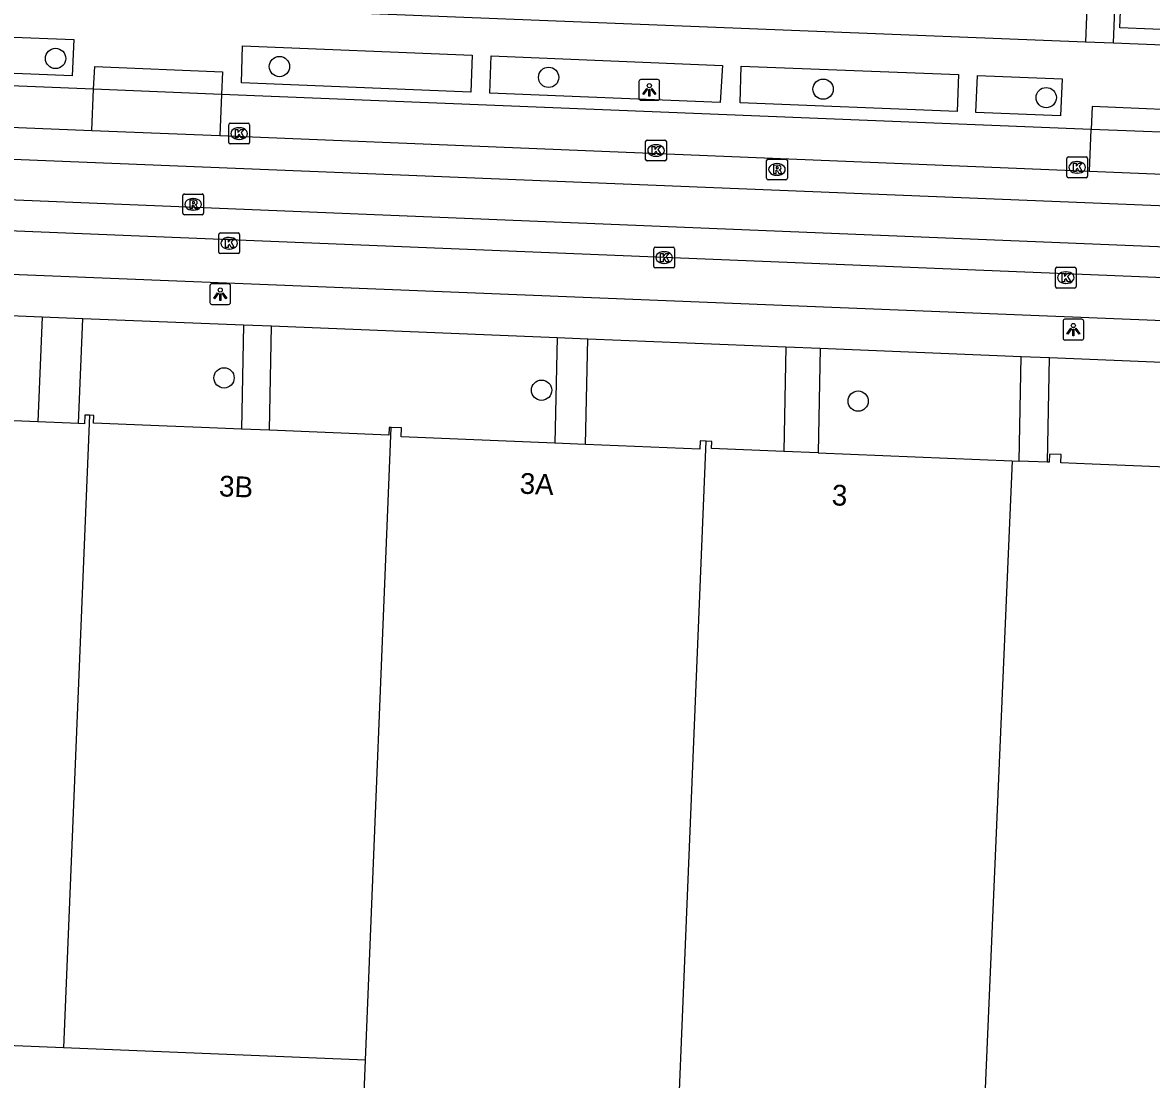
# Model space of a CAD drawing. Extents: x 160732 to 162105, y 387428 to 388479.
# Drawn here: x 161687.6 to 161742, y 387701.1 to 387752 of the extents above; entities that cross this region are included whole.
import ezdxf

# ---------------------------------------------------------------- set-up
doc = ezdxf.new("R2010")
doc.units = 0
for name, color, linetype in [('IMGEO_Boom', 7, 'Continuous'), ('IMGEO_Kolk', 7, 'Continuous'), ('IMGEO_Lichtpunt', 7, 'Continuous'), ('IMGEO_Pand', 7, 'Continuous'), ('IMGEO_Pand_nummerreeks', 7, 'Continuous'), ('IMGEO_Rijbaan_lokaal_gesloten', 7, 'Continuous'), ('IMGEO_Rioolput', 7, 'Continuous'), ('IMGEO_Voetpad_open', 7, 'Continuous')]:
    doc.layers.add(name, color=color, linetype=linetype)

msp = doc.modelspace()

# ---------------------------------------------------------------- linework, layer by layer
at = {"layer": 'IMGEO_Boom'}
for centre in [(161689.2, 387750.264), (161699.987, 387749.871), (161712.959, 387749.352), (161726.186, 387748.782), (161736.936, 387748.375), (161697.316, 387734.865), (161712.62, 387734.272), (161727.874, 387733.746)]:
    msp.add_circle(centre, 0.489, dxfattribs=at)
at = {"layer": 'IMGEO_Kolk'}
for p, q in [((161697.545, 387746.217), (161697.545, 387747.069)), ((161697.62, 387747.143), (161698.472, 387747.143)), ((161698.033, 387746.923), (161698.058, 387746.923)), ((161698.546, 387747.069), (161698.546, 387746.217)), ((161698.472, 387746.143), (161697.62, 387746.143)), ((161698.056, 387746.363), (161698.031, 387746.363)), ((161717.633, 387745.4), (161717.633, 387746.252)), ((161717.708, 387746.326), (161718.56, 387746.326)), ((161718.634, 387746.252), (161718.634, 387745.4)), ((161718.121, 387746.106), (161718.146, 387746.106)), ((161718.56, 387745.326), (161717.708, 387745.326)), ((161718.144, 387745.546), (161718.119, 387745.546)), ((161737.931, 387744.588), (161737.931, 387745.44)), ((161738.006, 387745.514), (161738.858, 387745.514)), ((161738.419, 387745.294), (161738.444, 387745.294)), ((161738.932, 387745.44), (161738.932, 387744.588)), ((161738.858, 387744.514), (161738.006, 387744.514)), ((161738.442, 387744.734), (161738.417, 387744.734)), ((161697.067, 387740.929), (161697.067, 387741.781)), ((161697.142, 387741.855), (161697.994, 387741.855)), ((161698.068, 387741.781), (161698.068, 387740.929)), ((161697.555, 387741.635), (161697.58, 387741.635)), ((161697.994, 387740.855), (161697.142, 387740.855)), ((161697.578, 387741.075), (161697.553, 387741.075)), ((161718.026, 387740.24), (161718.026, 387741.092)), ((161718.101, 387741.166), (161718.953, 387741.166)), ((161718.514, 387740.946), (161718.539, 387740.946)), ((161719.027, 387741.092), (161719.027, 387740.24)), ((161718.953, 387740.166), (161718.101, 387740.166)), ((161718.537, 387740.386), (161718.512, 387740.386)), ((161737.453, 387740.198), (161738.305, 387740.198)), ((161737.378, 387739.272), (161737.378, 387740.124)), ((161737.866, 387739.978), (161737.891, 387739.978)), ((161738.379, 387740.124), (161738.379, 387739.272)), ((161738.305, 387739.198), (161737.453, 387739.198)), ((161737.889, 387739.418), (161737.864, 387739.418))]:
    msp.add_line(p, q, dxfattribs=at)
for points in [[(161697.545, 387746.217), (161697.545, 387747.069)], [(161697.62, 387747.143), (161698.472, 387747.143)], [(161697.866, 387746.843), (161697.989, 387746.843), (161697.989, 387746.692), (161698.119, 387746.843), (161698.283, 387746.843), (161698.137, 387746.692), (161698.29, 387746.443), (161698.138, 387746.443), (161698.053, 387746.607), (161697.989, 387746.54), (161697.989, 387746.443), (161697.866, 387746.443), (161697.866, 387746.843)], [(161698.546, 387747.069), (161698.546, 387746.217)], [(161698.472, 387746.143), (161697.62, 387746.143)], [(161717.633, 387745.4), (161717.633, 387746.252)], [(161717.708, 387746.326), (161718.56, 387746.326)], [(161718.634, 387746.252), (161718.634, 387745.4)], [(161717.954, 387746.026), (161718.077, 387746.026), (161718.077, 387745.875), (161718.207, 387746.026), (161718.371, 387746.026), (161718.225, 387745.875), (161718.378, 387745.626), (161718.226, 387745.626), (161718.141, 387745.79), (161718.077, 387745.723), (161718.077, 387745.626), (161717.954, 387745.626), (161717.954, 387746.026)], [(161718.56, 387745.326), (161717.708, 387745.326)], [(161737.931, 387744.588), (161737.931, 387745.44)], [(161738.006, 387745.514), (161738.858, 387745.514)], [(161738.252, 387745.214), (161738.375, 387745.214), (161738.375, 387745.063), (161738.505, 387745.214), (161738.669, 387745.214), (161738.523, 387745.063), (161738.676, 387744.814), (161738.524, 387744.814), (161738.439, 387744.978), (161738.375, 387744.911), (161738.375, 387744.814), (161738.252, 387744.814), (161738.252, 387745.214)], [(161738.932, 387745.44), (161738.932, 387744.588)], [(161738.858, 387744.514), (161738.006, 387744.514)], [(161697.067, 387740.929), (161697.067, 387741.781)], [(161697.142, 387741.855), (161697.994, 387741.855)], [(161698.068, 387741.781), (161698.068, 387740.929)], [(161697.388, 387741.555), (161697.511, 387741.555), (161697.511, 387741.404), (161697.641, 387741.555), (161697.805, 387741.555), (161697.659, 387741.404), (161697.812, 387741.155), (161697.66, 387741.155), (161697.575, 387741.319), (161697.511, 387741.252), (161697.511, 387741.155), (161697.388, 387741.155), (161697.388, 387741.555)], [(161697.994, 387740.855), (161697.142, 387740.855)], [(161718.026, 387740.24), (161718.026, 387741.092)], [(161718.101, 387741.166), (161718.953, 387741.166)], [(161718.347, 387740.866), (161718.47, 387740.866), (161718.47, 387740.715), (161718.6, 387740.866), (161718.764, 387740.866), (161718.618, 387740.715), (161718.771, 387740.466), (161718.619, 387740.466), (161718.534, 387740.63), (161718.47, 387740.563), (161718.47, 387740.466), (161718.347, 387740.466), (161718.347, 387740.866)], [(161719.027, 387741.092), (161719.027, 387740.24)], [(161718.953, 387740.166), (161718.101, 387740.166)], [(161737.453, 387740.198), (161738.305, 387740.198)], [(161737.378, 387739.272), (161737.378, 387740.124)], [(161737.699, 387739.898), (161737.822, 387739.898), (161737.822, 387739.747), (161737.952, 387739.898), (161738.116, 387739.898), (161737.97, 387739.747), (161738.123, 387739.498), (161737.971, 387739.498), (161737.886, 387739.662), (161737.822, 387739.595), (161737.822, 387739.498), (161737.699, 387739.498), (161737.699, 387739.898)], [(161738.379, 387740.124), (161738.379, 387739.272)], [(161738.305, 387739.198), (161737.453, 387739.198)]]:
    msp.add_lwpolyline(points, dxfattribs=at)
for centre, start, end in [((161697.622, 387747.067), 91.552, 178.448), ((161697.622, 387747.067), 91.552, 178.448), ((161698.47, 387747.067), 1.552, 88.448), ((161698.47, 387747.067), 1.552, 88.448), ((161697.622, 387746.219), 181.552, 268.448), ((161697.622, 387746.219), 181.552, 268.448), ((161698.47, 387746.219), 271.552, 358.448), ((161698.47, 387746.219), 271.552, 358.448), ((161717.71, 387746.25), 91.552, 178.448), ((161717.71, 387746.25), 91.552, 178.448), ((161718.558, 387746.25), 1.552, 88.448), ((161718.558, 387746.25), 1.552, 88.448), ((161717.71, 387745.402), 181.552, 268.448), ((161717.71, 387745.402), 181.552, 268.448), ((161718.558, 387745.402), 271.552, 358.448), ((161718.558, 387745.402), 271.552, 358.448), ((161738.008, 387745.438), 91.552, 178.448), ((161738.008, 387745.438), 91.552, 178.448), ((161738.856, 387745.438), 1.552, 88.448), ((161738.856, 387745.438), 1.552, 88.448), ((161738.008, 387744.59), 181.552, 268.448), ((161738.008, 387744.59), 181.552, 268.448), ((161738.856, 387744.59), 271.552, 358.448), ((161738.856, 387744.59), 271.552, 358.448), ((161697.144, 387741.779), 91.552, 178.448), ((161697.144, 387741.779), 91.552, 178.448), ((161697.992, 387741.779), 1.552, 88.448), ((161697.992, 387741.779), 1.552, 88.448), ((161697.144, 387740.931), 181.552, 268.448), ((161697.144, 387740.931), 181.552, 268.448), ((161697.992, 387740.931), 271.552, 358.448), ((161697.992, 387740.931), 271.552, 358.448), ((161718.103, 387741.09), 91.552, 178.448), ((161718.103, 387741.09), 91.552, 178.448), ((161718.951, 387741.09), 1.552, 88.448), ((161718.951, 387741.09), 1.552, 88.448), ((161718.103, 387740.242), 181.552, 268.448), ((161718.103, 387740.242), 181.552, 268.448), ((161718.951, 387740.242), 271.552, 358.448), ((161718.951, 387740.242), 271.552, 358.448), ((161737.455, 387740.122), 91.552, 178.448), ((161737.455, 387740.122), 91.552, 178.448), ((161738.303, 387740.122), 1.552, 88.448), ((161738.303, 387740.122), 1.552, 88.448), ((161737.455, 387739.274), 181.552, 268.448), ((161737.455, 387739.274), 181.552, 268.448), ((161738.303, 387739.274), 271.552, 358.448), ((161738.303, 387739.274), 271.552, 358.448)]:
    msp.add_arc(centre, 0.0765, start, end, dxfattribs=at)
for centre, major_axis, ratio, start_param, end_param in [((161698.032, 387746.643), (-0.387, 0.002), 0.722429, 4.712389, 7.853982), ((161698.057, 387746.643), (-0.39, 0.002), 0.717154, 1.570796, 4.712389), ((161718.12, 387745.826), (-0.387, 0.002), 0.722429, 4.712389, 7.853982), ((161718.145, 387745.826), (-0.39, 0.002), 0.717154, 1.570796, 4.712389), ((161738.418, 387745.014), (-0.387, 0.002), 0.722429, 4.712389, 7.853982), ((161738.443, 387745.014), (-0.39, 0.002), 0.717154, 1.570796, 4.712389), ((161697.554, 387741.355), (-0.387, 0.002), 0.722429, 4.712389, 7.853982), ((161697.579, 387741.355), (-0.39, 0.002), 0.717154, 1.570796, 4.712389), ((161718.513, 387740.666), (-0.387, 0.002), 0.722429, 4.712389, 7.853982), ((161718.538, 387740.666), (-0.39, 0.002), 0.717154, 1.570796, 4.712389), ((161737.865, 387739.698), (-0.387, 0.002), 0.722429, 4.712389, 7.853982), ((161737.89, 387739.698), (-0.39, 0.002), 0.717154, 1.570796, 4.712389)]:
    msp.add_ellipse(centre, major_axis=major_axis, ratio=ratio, start_param=start_param, end_param=end_param, dxfattribs=at)
at = {"layer": 'IMGEO_Lichtpunt'}
for p, q in [((161717.313, 387749.152), (161717.313, 387748.345)), ((161717.313, 387749.152), (161717.313, 387748.345)), ((161718.215, 387749.247), (161717.407, 387749.247)), ((161718.215, 387749.247), (161717.407, 387749.247)), ((161718.309, 387748.345), (161718.309, 387749.152)), ((161718.309, 387748.345), (161718.309, 387749.152)), ((161717.407, 387748.251), (161718.215, 387748.251)), ((161717.407, 387748.251), (161718.215, 387748.251)), ((161696.635, 387739.307), (161696.635, 387738.5)), ((161696.635, 387739.307), (161696.635, 387738.5)), ((161697.537, 387739.402), (161696.729, 387739.402)), ((161697.537, 387739.402), (161696.729, 387739.402)), ((161697.631, 387738.5), (161697.631, 387739.307)), ((161697.631, 387738.5), (161697.631, 387739.307)), ((161696.729, 387738.406), (161697.537, 387738.406)), ((161696.729, 387738.406), (161697.537, 387738.406)), ((161737.747, 387737.594), (161737.747, 387736.787)), ((161737.747, 387737.594), (161737.747, 387736.787)), ((161738.649, 387737.689), (161737.841, 387737.689)), ((161738.649, 387737.689), (161737.841, 387737.689)), ((161738.743, 387736.787), (161738.743, 387737.594)), ((161738.743, 387736.787), (161738.743, 387737.594)), ((161737.841, 387736.693), (161738.649, 387736.693)), ((161737.841, 387736.693), (161738.649, 387736.693))]:
    msp.add_line(p, q, dxfattribs=at)
for points in [[(161717.687, 387748.816), (161717.726, 387748.788), (161717.538, 387748.526), (161717.5, 387748.553), (161717.687, 387748.816)], [(161717.789, 387748.768), (161717.836, 387748.768), (161717.836, 387748.446), (161717.789, 387748.446), (161717.789, 387748.768)], [(161717.899, 387748.788), (161717.937, 387748.815), (161718.124, 387748.553), (161718.085, 387748.525), (161717.899, 387748.788)], [(161697.009, 387738.971), (161697.048, 387738.943), (161696.86, 387738.681), (161696.822, 387738.708), (161697.009, 387738.971)], [(161697.111, 387738.923), (161697.158, 387738.923), (161697.158, 387738.601), (161697.111, 387738.601), (161697.111, 387738.923)], [(161697.221, 387738.943), (161697.259, 387738.97), (161697.446, 387738.708), (161697.407, 387738.68), (161697.221, 387738.943)], [(161738.121, 387737.258), (161738.16, 387737.23), (161737.972, 387736.968), (161737.934, 387736.995), (161738.121, 387737.258)], [(161738.223, 387737.21), (161738.27, 387737.21), (161738.27, 387736.888), (161738.223, 387736.888), (161738.223, 387737.21)], [(161738.333, 387737.23), (161738.371, 387737.257), (161738.558, 387736.995), (161738.519, 387736.967), (161738.333, 387737.23)]]:
    msp.add_lwpolyline(points, dxfattribs=at)
for centre in [(161717.812, 387748.95), (161697.134, 387739.105), (161738.246, 387737.392)]:
    msp.add_circle(centre, 0.0994, dxfattribs=at)
for centre, start, end in [((161717.407, 387749.152), 90, 180), ((161717.407, 387749.152), 90, 180), ((161718.215, 387749.152), 0, 90), ((161718.215, 387749.152), 0, 90), ((161717.407, 387748.345), 180, 270), ((161717.407, 387748.345), 180, 270), ((161718.215, 387748.345), 270, 0), ((161718.215, 387748.345), 270, 360), ((161696.729, 387739.307), 90, 180), ((161696.729, 387739.307), 90, 180), ((161697.537, 387739.307), 0, 90), ((161697.537, 387739.307), 0, 90), ((161696.729, 387738.5), 180, 270), ((161696.729, 387738.5), 180, 270), ((161697.537, 387738.5), 270, 0), ((161697.537, 387738.5), 270, 360), ((161737.841, 387737.594), 90, 180), ((161737.841, 387737.594), 90, 180), ((161738.649, 387737.594), 0, 90), ((161738.649, 387737.594), 0, 90), ((161737.841, 387736.787), 180, 270), ((161737.841, 387736.787), 180, 270), ((161738.649, 387736.787), 270, 0), ((161738.649, 387736.787), 270, 360)]:
    msp.add_arc(centre, 0.0946, start, end, dxfattribs=at)
at = {"layer": 'IMGEO_Pand'}
for points in [[(161743.209, 387763.264), (161744.119, 387763.228), (161743.657, 387751.612), (161740.488, 387751.738), (161740.95, 387763.338)], [(161688.337, 387732.748), (161676.307, 387733.241), (161676.321, 387733.597), (161675.721, 387733.622), (161675.706, 387733.272), (161662.85, 387733.798)], [(161690.301, 387732.668), (161688.337, 387732.748)], [(161690.83, 387733.063), (161689.582, 387702.579)], [(161690.83, 387733.063), (161690.611, 387733.072), (161690.594, 387732.656), (161690.301, 387732.668)], [(161698.155, 387732.399), (161696.233, 387732.478), (161694.584, 387732.545), (161691.033, 387732.691), (161691.048, 387733.054), (161690.83, 387733.063)], [(161699.505, 387732.344), (161698.155, 387732.399)], [(161705.376, 387732.479), (161705.272, 387732.483), (161705.256, 387732.108), (161699.505, 387732.344)], [(161704.128, 387701.983), (161705.376, 387732.479)], [(161713.26, 387731.721), (161705.856, 387732.024), (161705.874, 387732.458), (161705.376, 387732.479)], [(161714.741, 387731.66), (161713.26, 387731.721)], [(161720.544, 387731.818), (161720.266, 387731.83), (161720.25, 387731.435), (161714.741, 387731.66)], [(161718.894, 387691.515), (161719.742, 387712.244), (161720.544, 387731.818)], [(161724.294, 387731.323), (161720.807, 387731.466), (161720.821, 387731.807), (161720.544, 387731.818)], [(161725.95, 387731.255), (161724.294, 387731.323)], [(161725.95, 387731.255), (161735.29, 387730.873)], [(161757.482, 387729.98), (161752.449, 387730.186), (161752.465, 387730.579), (161751.9, 387730.602), (161751.883, 387730.186), (161739.148, 387730.707), (161737.649, 387730.768), (161737.665, 387731.167), (161737.09, 387731.19), (161737.075, 387730.8), (161736.996, 387730.803)], [(161735.29, 387730.873), (161733.58, 387690.914)], [(161735.29, 387730.873), (161735.634, 387730.859)], [(161736.996, 387730.803), (161735.634, 387730.859)], [(161689.582, 387702.579), (161650.114, 387704.195), (161645.077, 387704.401)], [(161704.128, 387701.983), (161689.582, 387702.579)], [(161703.725, 387692.136), (161704.128, 387701.983)]]:
    msp.add_lwpolyline(points, dxfattribs=at)
at = {"layer": 'IMGEO_Rijbaan_lokaal_gesloten'}
for points in [[(161634.339, 387749.1), (161690.942, 387746.793)], [(161634.276, 387747.551), (161745.161, 387743.065), (161760.085, 387742.445), (161760.161, 387743.969)], [(161690.942, 387746.793), (161697.107, 387746.542)], [(161697.107, 387746.542), (161739.015, 387744.834)], [(161634.196, 387745.623), (161745.061, 387741.085), (161760.048, 387740.507), (161759.996, 387738.977)], [(161739.015, 387744.834), (161744.919, 387744.593)], [(161759.996, 387738.977), (161634.376, 387744.09)]]:
    msp.add_lwpolyline(points, dxfattribs=at)
at = {"layer": 'IMGEO_Rioolput'}
for p, q in [((161723.461, 387744.487), (161723.461, 387745.339)), ((161723.536, 387745.413), (161724.388, 387745.413)), ((161723.949, 387745.193), (161723.974, 387745.193)), ((161724.462, 387745.339), (161724.462, 387744.487)), ((161723.972, 387744.633), (161723.947, 387744.633)), ((161724.388, 387744.413), (161723.536, 387744.413)), ((161695.329, 387742.803), (161695.329, 387743.655)), ((161695.404, 387743.729), (161696.256, 387743.729)), ((161695.817, 387743.509), (161695.842, 387743.509)), ((161696.33, 387743.655), (161696.33, 387742.803)), ((161695.84, 387742.949), (161695.815, 387742.949)), ((161696.256, 387742.729), (161695.404, 387742.729))]:
    msp.add_line(p, q, dxfattribs=at)
for points in [[(161723.461, 387744.487), (161723.461, 387745.339)], [(161723.536, 387745.413), (161724.388, 387745.413)], [(161724.05, 387745.111), (161723.798, 387745.113), (161723.798, 387744.713)], [(161724.462, 387745.339), (161724.462, 387744.487)], [(161723.798, 387744.713), (161723.922, 387744.713), (161723.922, 387744.875), (161723.933, 387744.875)], [(161723.976, 387745.032), (161723.922, 387745.032), (161723.922, 387744.951)], [(161723.922, 387744.951), (161723.974, 387744.951)], [(161723.98, 387744.846), (161724.051, 387744.713), (161724.191, 387744.713), (161724.126, 387744.839)], [(161724.388, 387744.413), (161723.536, 387744.413)], [(161695.329, 387742.803), (161695.329, 387743.655)], [(161695.404, 387743.729), (161696.256, 387743.729)], [(161695.918, 387743.427), (161695.666, 387743.429), (161695.666, 387743.029)], [(161696.33, 387743.655), (161696.33, 387742.803)], [(161695.666, 387743.029), (161695.79, 387743.029), (161695.79, 387743.191), (161695.801, 387743.191)], [(161695.844, 387743.348), (161695.79, 387743.348), (161695.79, 387743.267)], [(161695.79, 387743.267), (161695.842, 387743.267)], [(161695.848, 387743.162), (161695.919, 387743.029), (161696.059, 387743.029), (161695.994, 387743.155)], [(161696.256, 387742.729), (161695.404, 387742.729)]]:
    msp.add_lwpolyline(points, dxfattribs=at)
for centre, radius, start, end in [((161723.538, 387745.337), 0.0765, 91.552, 178.448), ((161723.538, 387745.337), 0.0765, 91.552, 178.448), ((161724.049, 387745.001), 0.109, 350.3612, 89.416), ((161724.386, 387745.337), 0.0765, 1.552, 88.448), ((161724.386, 387745.337), 0.0765, 1.552, 88.448), ((161723.932, 387744.822), 0.0533, 26.0293, 88.6989), ((161723.958, 387745.14), 0.19, 274.7715, 282.9687), ((161723.982, 387744.936), 0.0964, 77.0061, 93.1865), ((161723.996, 387744.993), 0.0378, 276.6634, 79.6772), ((161724.047, 387745.001), 0.112, 277.5842, 350.9817), ((161724.031, 387744.786), 0.108, 29.5134, 73.7905), ((161723.538, 387744.489), 0.0765, 181.552, 268.448), ((161723.538, 387744.489), 0.0765, 181.552, 268.448), ((161724.386, 387744.489), 0.0765, 271.552, 358.448), ((161724.386, 387744.489), 0.0765, 271.552, 358.448), ((161695.406, 387743.653), 0.0765, 91.552, 178.448), ((161695.406, 387743.653), 0.0765, 91.552, 178.448), ((161695.917, 387743.317), 0.109, 350.3612, 89.416), ((161696.254, 387743.653), 0.0765, 1.552, 88.448), ((161696.254, 387743.653), 0.0765, 1.552, 88.448), ((161695.8, 387743.138), 0.0533, 26.0293, 88.6989), ((161695.826, 387743.456), 0.19, 274.7715, 282.9687), ((161695.85, 387743.252), 0.0964, 77.0061, 93.1865), ((161695.864, 387743.309), 0.0378, 276.6634, 79.6772), ((161695.915, 387743.317), 0.112, 277.5842, 350.9817), ((161695.899, 387743.102), 0.108, 29.5134, 73.7905), ((161695.406, 387742.805), 0.0765, 181.552, 268.448), ((161695.406, 387742.805), 0.0765, 181.552, 268.448), ((161696.254, 387742.805), 0.0765, 271.552, 358.448), ((161696.254, 387742.805), 0.0765, 271.552, 358.448)]:
    msp.add_arc(centre, radius, start, end, dxfattribs=at)
for centre, major_axis, ratio, start_param, end_param in [((161723.948, 387744.913), (-0.387, 0.002), 0.722429, 4.712389, 7.853982), ((161723.973, 387744.913), (-0.39, 0.002), 0.717154, 1.570796, 4.712389), ((161695.816, 387743.229), (-0.387, 0.002), 0.722429, 4.712389, 7.853982), ((161695.841, 387743.229), (-0.39, 0.002), 0.717154, 1.570796, 4.712389)]:
    msp.add_ellipse(centre, major_axis=major_axis, ratio=ratio, start_param=start_param, end_param=end_param, dxfattribs=at)
at = {"layer": 'IMGEO_Voetpad_open'}
for points in [[(161740.174, 387751.01), (161740.925, 387769.72)], [(161739.066, 387757.193), (161738.823, 387751.064)], [(161700.38, 387752.59), (161738.823, 387751.064)], [(161689.996, 387749.429), (161680.017, 387749.833), (161680.083, 387751.564), (161690.079, 387751.18), (161689.996, 387749.429)], [(161738.823, 387751.064), (161740.174, 387751.01)], [(161691.023, 387748.783), (161637.921, 387750.921)], [(161709.211, 387748.633), (161698.151, 387749.087), (161698.201, 387750.864), (161709.281, 387750.416), (161709.211, 387748.633)], [(161740.174, 387751.01), (161761.233, 387750.165)], [(161721.227, 387748.146), (161710.125, 387748.588), (161710.185, 387750.382), (161721.33, 387749.931), (161721.227, 387748.146)], [(161691.023, 387748.783), (161691.083, 387749.876), (161697.24, 387749.615), (161697.188, 387748.518)], [(161722.183, 387748.123), (161722.233, 387749.892), (161732.706, 387749.486), (161732.645, 387747.703), (161722.183, 387748.123)], [(161737.617, 387747.5), (161733.551, 387747.652), (161733.621, 387749.445), (161737.708, 387749.287), (161737.617, 387747.5)], [(161690.942, 387746.793), (161691.023, 387748.783)], [(161697.188, 387748.518), (161691.023, 387748.783)], [(161697.188, 387748.518), (161697.107, 387746.542)], [(161739.097, 387746.836), (161697.188, 387748.518)], [(161745.114, 387746.605), (161745.148, 387747.696), (161739.155, 387747.95), (161739.097, 387746.836)], [(161739.015, 387744.834), (161739.097, 387746.836)], [(161745.001, 387746.609), (161739.097, 387746.836)], [(161756.572, 387737.046), (161637.487, 387741.844)], [(161663.075, 387738.862), (161688.546, 387737.81)], [(161688.546, 387737.81), (161688.337, 387732.748)], [(161688.546, 387737.81), (161690.51, 387737.734)], [(161690.301, 387732.668), (161690.51, 387737.734)], [(161690.51, 387737.734), (161698.257, 387737.43)], [(161698.257, 387737.43), (161698.155, 387732.399)], [(161698.257, 387737.43), (161699.607, 387737.381)], [(161699.505, 387732.344), (161699.607, 387737.381)], [(161699.607, 387737.381), (161713.363, 387736.815)], [(161713.363, 387736.815), (161713.26, 387731.721)], [(161713.363, 387736.815), (161714.843, 387736.754)], [(161714.741, 387731.66), (161714.843, 387736.754)], [(161714.843, 387736.754), (161724.396, 387736.359)], [(161724.396, 387736.359), (161724.294, 387731.323)], [(161724.396, 387736.359), (161726.051, 387736.294)], [(161726.051, 387736.294), (161725.95, 387731.255)], [(161726.051, 387736.294), (161735.736, 387735.902)], [(161735.634, 387730.859), (161735.736, 387735.902)], [(161735.736, 387735.902), (161737.088, 387735.856)], [(161736.996, 387730.803), (161737.088, 387735.856)], [(161737.088, 387735.856), (161757.687, 387734.997)]]:
    msp.add_lwpolyline(points, dxfattribs=at)

# ---------------------------------------------------------------- texts
at = {"layer": 'IMGEO_Pand_nummerreeks'}
for s, rotation, p in [('3B', 357.6528, (161697.061, 387729.161)), ('3A', 357.4561, (161711.55, 387729.291)), ('3', 357.4618, (161726.586, 387728.728))]:
    msp.add_text(s, height=1, rotation=rotation, dxfattribs=at).set_placement(p)

doc.saveas('drawing.dxf')
